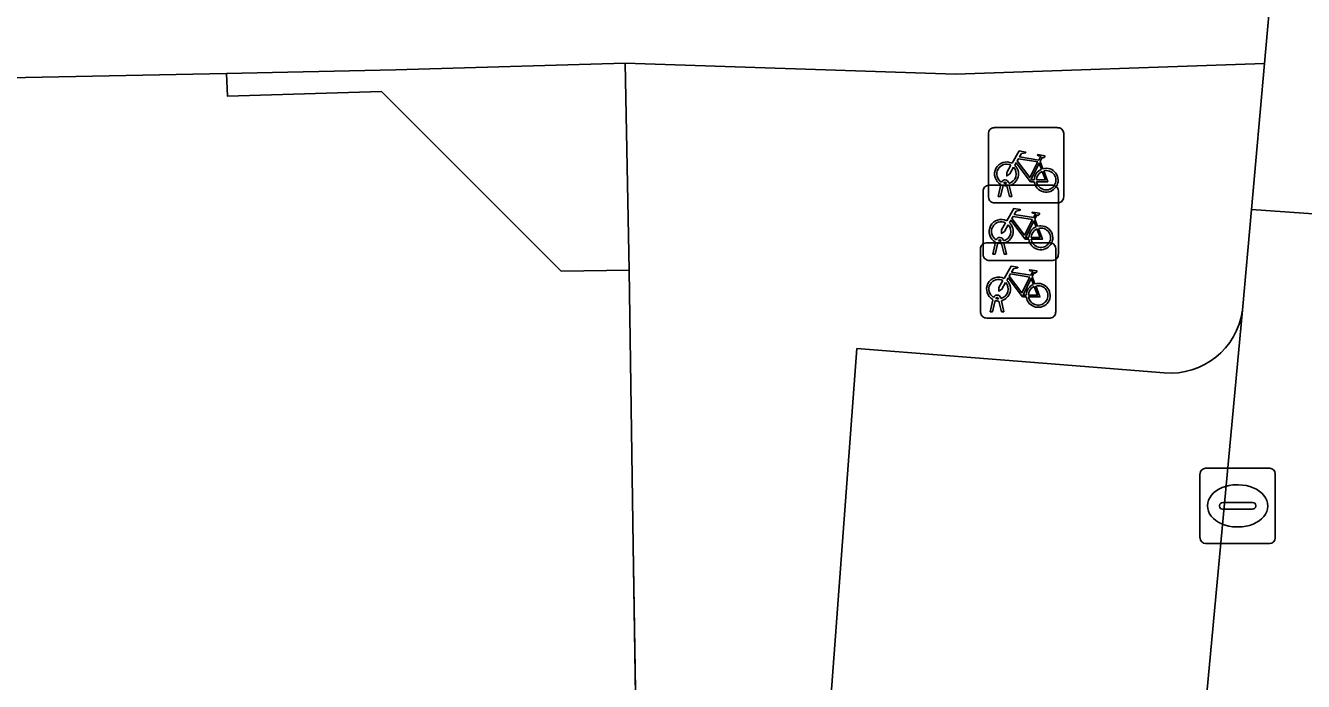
# Model space of a CAD drawing. Extents: x 160856 to 161310, y 384024 to 384878.
# Drawn here: x 161196.94 to 161213.93, y 384272.24 to 384280.96 of the extents above; entities that cross this region are included whole.
import ezdxf

# ---------------------------------------------------------------- set-up
doc = ezdxf.new("R2010")
doc.units = 0
for name, color, linetype in [('IMGEO_Erf', 7, 'Continuous'), ('IMGEO_Fietsenrek', 7, 'Continuous'), ('IMGEO_Fietspad_gesloten', 7, 'Continuous'), ('IMGEO_Kolk', 7, 'Continuous'), ('IMGEO_Pand', 7, 'Continuous'), ('IMGEO_Parkeervlak_open', 7, 'Continuous'), ('IMGEO_Rijbaan_lokaal_open', 7, 'Continuous'), ('IMGEO_Voetpad_open', 7, 'Continuous')]:
    doc.layers.add(name, color=color, linetype=linetype)

msp = doc.modelspace()

# ---------------------------------------------------------------- linework, layer by layer
at = {"layer": 'IMGEO_Erf'}
msp.add_lwpolyline([(161204.911, 384280.464), (161201.86, 384280.373), (161199.613, 384280.328), (161199.622, 384280.025), (161201.671, 384280.086), (161204.063, 384277.698), (161204.963, 384277.713)], close=True, dxfattribs=at)
at = {"layer": 'IMGEO_Fietsenrek'}
for p, q in [((161209.818, 384279.606), (161210.659, 384279.606)), ((161210.659, 384279.606), (161209.818, 384279.606)), ((161209.743, 384278.681), (161209.743, 384279.522)), ((161209.743, 384279.522), (161209.743, 384278.681)), ((161210.743, 384279.531), (161210.743, 384278.69)), ((161210.743, 384278.69), (161210.743, 384279.531)), ((161210.43, 384279.155), (161210.466, 384279.06)), ((161210.012, 384278.873), (161210.013, 384278.866)), ((161209.672, 384277.916), (161209.672, 384278.757)), ((161209.672, 384278.757), (161209.672, 384277.916)), ((161209.747, 384278.841), (161210.588, 384278.841)), ((161210.588, 384278.841), (161209.747, 384278.841)), ((161209.87, 384278.69), (161209.909, 384278.85)), ((161209.939, 384278.838), (161209.904, 384278.69)), ((161209.981, 384278.862), (161209.98, 384278.866)), ((161210.022, 384278.69), (161209.988, 384278.832)), ((161210.02, 384278.836), (161210.055, 384278.69)), ((161210.672, 384278.766), (161210.672, 384277.925)), ((161210.672, 384277.925), (161210.672, 384278.766)), ((161210.668, 384278.606), (161209.827, 384278.606)), ((161209.827, 384278.606), (161210.668, 384278.606)), ((161209.904, 384278.69), (161209.87, 384278.69)), ((161210.055, 384278.69), (161210.022, 384278.69)), ((161210.359, 384278.39), (161210.395, 384278.295)), ((161209.712, 384278.075), (161210.553, 384278.075)), ((161210.553, 384278.075), (161209.712, 384278.075)), ((161209.799, 384277.925), (161209.838, 384278.085)), ((161209.868, 384278.073), (161209.833, 384277.925)), ((161209.91, 384278.097), (161209.909, 384278.101)), ((161209.951, 384277.925), (161209.917, 384278.067)), ((161209.941, 384278.108), (161209.942, 384278.101)), ((161209.949, 384278.071), (161209.984, 384277.925)), ((161209.637, 384277.15), (161209.637, 384277.991)), ((161209.637, 384277.991), (161209.637, 384277.15)), ((161209.833, 384277.925), (161209.799, 384277.925)), ((161209.984, 384277.925), (161209.951, 384277.925)), ((161210.637, 384278), (161210.637, 384277.159)), ((161210.637, 384277.159), (161210.637, 384278)), ((161210.597, 384277.841), (161209.756, 384277.841)), ((161209.756, 384277.841), (161210.597, 384277.841)), ((161210.324, 384277.624), (161210.36, 384277.529)), ((161209.906, 384277.342), (161209.907, 384277.335)), ((161209.764, 384277.159), (161209.803, 384277.319)), ((161209.833, 384277.307), (161209.798, 384277.159)), ((161209.875, 384277.331), (161209.874, 384277.335)), ((161209.916, 384277.159), (161209.882, 384277.301)), ((161209.914, 384277.305), (161209.949, 384277.159)), ((161210.562, 384277.075), (161209.721, 384277.075)), ((161209.721, 384277.075), (161210.562, 384277.075)), ((161209.798, 384277.159), (161209.764, 384277.159)), ((161209.949, 384277.159), (161209.916, 384277.159))]:
    msp.add_line(p, q, dxfattribs=at)
for points in [[(161210.056, 384279.132), (161210.151, 384279.296), (161210.237, 384279.282), (161210.239, 384279.273), (161210.183, 384279.262), (161210.156, 384279.217), (161210.412, 384279.176)], [(161210.412, 384279.176), (161210.437, 384279.225), (161210.431, 384279.229), (161210.408, 384279.233), (161210.396, 384279.24), (161210.395, 384279.243), (161210.397, 384279.248), (161210.492, 384279.233), (161210.494, 384279.223), (161210.484, 384279.21), (161210.472, 384279.204), (161210.458, 384279.21), (161210.43, 384279.155)], [(161210.077, 384279.08), (161210.025, 384278.99), (161209.985, 384278.965), (161209.986, 384279.012), (161210.041, 384279.106)], [(161210.352, 384278.888), (161210.302, 384278.888), (161210.111, 384279.139), (161210.092, 384279.107)], [(161210.399, 384279.151), (161210.142, 384279.192), (161210.125, 384279.163), (161210.292, 384278.943), (161210.399, 384279.151)], [(161210.447, 384279.053), (161210.417, 384279.13), (161210.308, 384278.912), (161210.351, 384278.912)], [(161210.381, 384278.912), (161210.501, 384278.911), (161210.457, 384279.025)], [(161210.477, 384279.032), (161210.532, 384278.887), (161210.382, 384278.887)], [(161209.985, 384278.367), (161210.08, 384278.531), (161210.166, 384278.517), (161210.168, 384278.508), (161210.112, 384278.497), (161210.085, 384278.452), (161210.341, 384278.411)], [(161210.281, 384278.123), (161210.231, 384278.123), (161210.04, 384278.374), (161210.021, 384278.342)], [(161210.328, 384278.386), (161210.071, 384278.427), (161210.054, 384278.398), (161210.221, 384278.178), (161210.328, 384278.386)], [(161210.376, 384278.288), (161210.346, 384278.365), (161210.237, 384278.147), (161210.28, 384278.147)], [(161210.341, 384278.411), (161210.366, 384278.46), (161210.36, 384278.464), (161210.337, 384278.468), (161210.325, 384278.475), (161210.324, 384278.478), (161210.326, 384278.483), (161210.421, 384278.468), (161210.423, 384278.458), (161210.413, 384278.445), (161210.401, 384278.439), (161210.387, 384278.445), (161210.359, 384278.39)], [(161210.006, 384278.315), (161209.954, 384278.225), (161209.914, 384278.2), (161209.915, 384278.247), (161209.97, 384278.341)], [(161210.31, 384278.147), (161210.43, 384278.146), (161210.386, 384278.26)], [(161210.406, 384278.267), (161210.461, 384278.122), (161210.311, 384278.122)], [(161209.95, 384277.601), (161210.045, 384277.765), (161210.131, 384277.751), (161210.133, 384277.742), (161210.077, 384277.731), (161210.05, 384277.686), (161210.306, 384277.645)], [(161210.306, 384277.645), (161210.331, 384277.694), (161210.325, 384277.698), (161210.302, 384277.702), (161210.29, 384277.709), (161210.289, 384277.712), (161210.291, 384277.717), (161210.386, 384277.702), (161210.388, 384277.692), (161210.378, 384277.679), (161210.366, 384277.673), (161210.352, 384277.679), (161210.324, 384277.624)], [(161209.971, 384277.549), (161209.919, 384277.459), (161209.879, 384277.434), (161209.88, 384277.481), (161209.935, 384277.575)], [(161210.246, 384277.357), (161210.196, 384277.357), (161210.005, 384277.608), (161209.986, 384277.576)], [(161210.293, 384277.62), (161210.036, 384277.661), (161210.019, 384277.632), (161210.186, 384277.412), (161210.293, 384277.62)], [(161210.341, 384277.522), (161210.311, 384277.599), (161210.202, 384277.381), (161210.245, 384277.381)], [(161210.275, 384277.381), (161210.395, 384277.38), (161210.351, 384277.494)], [(161210.371, 384277.501), (161210.426, 384277.356), (161210.276, 384277.356)]]:
    msp.add_lwpolyline(points, dxfattribs=at)
for centre, radius, start, end in [((161209.821, 384279.528), 0.0779, 92.4484, 184.2845), ((161209.821, 384279.528), 0.0779, 92.4484, 184.2845), ((161210.665, 384279.528), 0.0779, 2.4484, 94.2845), ((161210.665, 384279.528), 0.0779, 2.4484, 94.2845), ((161209.983, 384278.991), 0.159, 62.6766, 242.1369), ((161209.983, 384278.991), 0.129, 63.3192, 238.903), ((161209.983, 384278.991), 0.129, 283.6043, 43.4302), ((161209.983, 384278.991), 0.159, 283.5766, 46.6042), ((161210.51, 384278.907), 0.159, 113.3408, 178.3217), ((161210.51, 384278.907), 0.159, 187.0065, 105.7708), ((161209.963, 384278.862), 0.0499, 12.8025, 158.6934), ((161209.963, 384278.862), 0.0174, 12.8025, 163.4502), ((161210.51, 384278.907), 0.129, 113.923, 177.9556), ((161210.51, 384278.907), 0.129, 188.6715, 104.5883), ((161209.75, 384278.763), 0.0779, 92.4484, 184.2845), ((161209.75, 384278.763), 0.0779, 92.4484, 184.2845), ((161209.983, 384278.991), 0.159, 253.9967, 271.7867), ((161209.983, 384278.991), 0.129, 253.415, 269.0204), ((161210.594, 384278.763), 0.0779, 2.4484, 94.2845), ((161210.594, 384278.763), 0.0779, 2.4484, 94.2845), ((161209.821, 384278.684), 0.0779, 182.4484, 274.2845), ((161209.821, 384278.684), 0.0779, 182.4484, 274.2845), ((161210.665, 384278.684), 0.0779, 272.4484, 4.2845), ((161210.665, 384278.684), 0.0779, 272.4484, 4.2845), ((161209.912, 384278.226), 0.159, 62.6766, 242.1369), ((161209.912, 384278.226), 0.129, 63.3192, 238.903), ((161209.912, 384278.226), 0.129, 283.6043, 43.4302), ((161209.912, 384278.226), 0.159, 283.5766, 46.6042), ((161210.439, 384278.142), 0.159, 113.3408, 178.3217), ((161210.439, 384278.142), 0.159, 187.0065, 105.7708), ((161210.439, 384278.142), 0.129, 113.923, 177.9556), ((161210.439, 384278.142), 0.129, 188.6715, 104.5883), ((161209.715, 384277.997), 0.0779, 92.4484, 184.2845), ((161209.715, 384277.997), 0.0779, 92.4484, 184.2845), ((161209.892, 384278.097), 0.0499, 12.8025, 158.6934), ((161209.912, 384278.226), 0.159, 253.9967, 271.7867), ((161209.892, 384278.097), 0.0174, 12.8025, 163.4502), ((161209.912, 384278.226), 0.129, 253.415, 269.0204), ((161210.559, 384277.997), 0.0779, 2.4484, 94.2845), ((161210.559, 384277.997), 0.0779, 2.4484, 94.2845), ((161209.75, 384277.919), 0.0779, 182.4484, 274.2845), ((161209.75, 384277.919), 0.0779, 182.4484, 274.2845), ((161210.594, 384277.919), 0.0779, 272.4484, 4.2845), ((161210.594, 384277.919), 0.0779, 272.4484, 4.2845), ((161209.877, 384277.46), 0.159, 62.6766, 242.1369), ((161209.877, 384277.46), 0.129, 63.3192, 238.903), ((161209.877, 384277.46), 0.129, 283.6043, 43.4302), ((161209.877, 384277.46), 0.159, 283.5766, 46.6042), ((161210.404, 384277.376), 0.159, 113.3408, 178.3217), ((161210.404, 384277.376), 0.159, 187.0065, 105.7708), ((161209.857, 384277.331), 0.0499, 12.8025, 158.6934), ((161209.857, 384277.331), 0.0174, 12.8025, 163.4502), ((161210.404, 384277.376), 0.129, 113.923, 177.9556), ((161210.404, 384277.376), 0.129, 188.6715, 104.5883), ((161209.877, 384277.46), 0.159, 253.9967, 271.7867), ((161209.877, 384277.46), 0.129, 253.415, 269.0204), ((161209.715, 384277.153), 0.0779, 182.4484, 274.2845), ((161209.715, 384277.153), 0.0779, 182.4484, 274.2845), ((161210.559, 384277.153), 0.0779, 272.4484, 4.2845), ((161210.559, 384277.153), 0.0779, 272.4484, 4.2845)]:
    msp.add_arc(centre, radius, start, end, dxfattribs=at)
at = {"layer": 'IMGEO_Fietspad_gesloten'}
msp.add_lwpolyline([(161216.267, 384290.03), (161213.716, 384290.433), (161213.668, 384287.762), (161213.64, 384282.954), (161213.499, 384281.408), (161213.412, 384280.458), (161213.24, 384278.519), (161215.074, 384278.391), (161215.221, 384280.029)], dxfattribs=at)
at = {"layer": 'IMGEO_Kolk'}
for p, q in [((161212.555, 384274.152), (161212.555, 384275.004)), ((161212.63, 384275.078), (161213.482, 384275.078)), ((161213.556, 384275.004), (161213.556, 384274.152)), ((161213.043, 384274.858), (161213.068, 384274.858)), ((161212.814, 384274.572), (161212.814, 384274.584)), ((161213.252, 384274.535), (161212.854, 384274.535)), ((161212.857, 384274.621), (161213.255, 384274.621)), ((161213.298, 384274.584), (161213.298, 384274.572)), ((161213.066, 384274.298), (161213.041, 384274.298)), ((161213.482, 384274.078), (161212.63, 384274.078))]:
    msp.add_line(p, q, dxfattribs=at)
for points in [[(161212.555, 384274.152), (161212.555, 384275.004)], [(161212.63, 384275.078), (161213.482, 384275.078)], [(161213.556, 384275.004), (161213.556, 384274.152)], [(161213.482, 384274.078), (161212.63, 384274.078)]]:
    msp.add_lwpolyline(points, dxfattribs=at)
for centre, radius, start, end in [((161212.632, 384275.002), 0.0765, 91.552, 178.448), ((161212.632, 384275.002), 0.0765, 91.552, 178.448), ((161213.48, 384275.002), 0.0765, 1.552, 88.448), ((161213.48, 384275.002), 0.0765, 1.552, 88.448), ((161212.854, 384274.581), 0.0403, 85.8775, 175.7526), ((161212.851, 384274.571), 0.0366, 178.938, 274.7102), ((161213.255, 384274.578), 0.043, 264.8664, 352.4533), ((161213.259, 384274.583), 0.0386, 1.7309, 96.639), ((161212.632, 384274.154), 0.0765, 181.552, 268.448), ((161212.632, 384274.154), 0.0765, 181.552, 268.448), ((161213.48, 384274.154), 0.0765, 271.552, 358.448), ((161213.48, 384274.154), 0.0765, 271.552, 358.448)]:
    msp.add_arc(centre, radius, start, end, dxfattribs=at)
for centre, major_axis, ratio, start_param, end_param in [((161213.042, 384274.578), (-0.387, 0.002), 0.722429, 4.712389, 7.853982), ((161213.067, 384274.578), (-0.39, 0.002), 0.717154, 1.570796, 4.712389)]:
    msp.add_ellipse(centre, major_axis=major_axis, ratio=ratio, start_param=start_param, end_param=end_param, dxfattribs=at)
at = {"layer": 'IMGEO_Pand'}
msp.add_lwpolyline([(161205.02, 384274.053), (161204.963, 384277.713), (161204.063, 384277.698), (161201.671, 384280.086), (161199.622, 384280.025), (161199.613, 384280.328), (161178.89, 384279.915), (161179.141, 384263.912), (161191.154, 384264.1), (161191.266, 384256.946), (161192.617, 384256.967), (161192.627, 384256.305), (161192.655, 384254.508), (161202.014, 384253.733), (161202.369, 384259.581), (161204.63, 384259.631), (161205.289, 384259.645), (161205.145, 384265.777)], close=True, dxfattribs=at)
at = {"layer": 'IMGEO_Parkeervlak_open'}
for points in [[(161212.035, 384265.52), (161213.121, 384277.179)], [(161212.079, 384276.345), (161210.466, 384276.473), (161207.993, 384276.669), (161207.245, 384266.582), (161211.178, 384266.391)]]:
    msp.add_lwpolyline(points, dxfattribs=at)
msp.add_arc((161212.158, 384277.314), 0.972, 265.3131, 352.0333, dxfattribs=at)
at = {"layer": 'IMGEO_Rijbaan_lokaal_open'}
msp.add_lwpolyline([(161215.05, 384278.021), (161215.074, 384278.391), (161213.24, 384278.519), (161213.121, 384277.179), (161212.035, 384265.52), (161212.02, 384265.357), (161211.753, 384262.446), (161211.187, 384253.691), (161211.133, 384253.071), (161210.868, 384250), (161210.029, 384239.243), (161209.635, 384234.186), (161209.458, 384231.971), (161207.958, 384213.205), (161207.369, 384205.837), (161206.188, 384191.059), (161205.858, 384186.962)], dxfattribs=at)
at = {"layer": 'IMGEO_Voetpad_open'}
for points in [[(161165.444, 384279.809), (161173.123, 384279.875), (161173.791, 384279.88), (161178.21, 384279.91), (161178.89, 384279.915), (161199.613, 384280.328), (161201.86, 384280.373), (161204.911, 384280.464), (161209.303, 384280.318), (161213.412, 384280.458), (161213.499, 384281.408), (161213.64, 384282.954)], [(161213.121, 384277.179), (161213.24, 384278.519), (161213.412, 384280.458), (161209.303, 384280.318), (161204.911, 384280.464), (161204.963, 384277.713), (161205.02, 384274.053), (161205.145, 384265.777), (161205.289, 384259.645), (161204.63, 384259.631), (161204.244, 384253.556), (161205.595, 384253.449), (161206.896, 384253.371), (161207.915, 384253.294), (161207.655, 384250), (161197.483, 384121.051)], [(161211.178, 384266.391), (161207.245, 384266.582), (161207.993, 384276.669), (161210.466, 384276.473), (161212.079, 384276.345)]]:
    msp.add_lwpolyline(points, dxfattribs=at)
msp.add_arc((161212.158, 384277.314), 0.972, 265.3131, 352.0333, dxfattribs=at)

doc.saveas('drawing.dxf')
